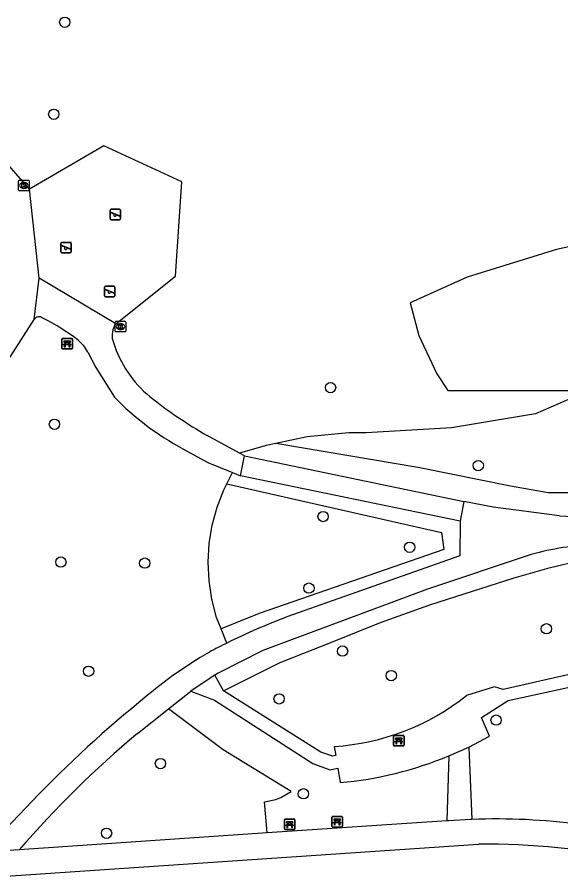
# Model space of a CAD drawing. Extents: x 160732 to 162105, y 387428 to 388479.
# Drawn here: x 160794.5 to 160846.1, y 388065.5 to 388146.5 of the extents above; entities that cross this region are included whole.
import ezdxf

# ---------------------------------------------------------------- set-up
doc = ezdxf.new("R2010")
doc.units = 0
for name, color, linetype in [('IMGEO_Bank', 7, 'Continuous'), ('IMGEO_Boom', 7, 'Continuous'), ('IMGEO_Groenvoorziening', 7, 'Continuous'), ('IMGEO_Kolk', 7, 'Continuous'), ('IMGEO_Speelvoorziening', 7, 'Continuous'), ('IMGEO_Voetpad_gesloten', 7, 'Continuous'), ('IMGEO_Voetpad_op_trap', 7, 'Continuous'), ('IMGEO_Voetpad_open', 7, 'Continuous')]:
    doc.layers.add(name, color=color, linetype=linetype)

msp = doc.modelspace()

# ---------------------------------------------------------------- linework, layer by layer
at = {"layer": 'IMGEO_Bank'}
for p, q in [((160798.762, 388115.111), (160798.762, 388115.952)), ((160798.762, 388115.952), (160798.762, 388115.111)), ((160798.837, 388116.036), (160799.678, 388116.036)), ((160799.678, 388116.036), (160798.837, 388116.036)), ((160799.071, 388115.542), (160799.071, 388115.648)), ((160799.115, 388115.648), (160799.115, 388115.542)), ((160799.403, 388115.654), (160799.121, 388115.654)), ((160799.409, 388115.542), (160799.409, 388115.648)), ((160799.453, 388115.648), (160799.453, 388115.542)), ((160799.762, 388115.961), (160799.762, 388115.12)), ((160799.762, 388115.12), (160799.762, 388115.961)), ((160799.687, 388115.036), (160798.846, 388115.036)), ((160798.846, 388115.036), (160799.687, 388115.036)), ((160799.459, 388115.434), (160799.066, 388115.434)), ((160799.121, 388115.536), (160799.403, 388115.536)), ((160830.265, 388078.392), (160831.106, 388078.392)), ((160831.106, 388078.392), (160830.265, 388078.392)), ((160830.19, 388077.467), (160830.19, 388078.308)), ((160830.19, 388078.308), (160830.19, 388077.467)), ((160830.887, 388077.79), (160830.494, 388077.79)), ((160830.499, 388077.898), (160830.499, 388078.004)), ((160830.543, 388078.004), (160830.543, 388077.898)), ((160830.831, 388078.01), (160830.549, 388078.01)), ((160830.549, 388077.892), (160830.831, 388077.892)), ((160830.837, 388077.898), (160830.837, 388078.004)), ((160830.881, 388078.004), (160830.881, 388077.898)), ((160831.19, 388078.317), (160831.19, 388077.476)), ((160831.19, 388077.476), (160831.19, 388078.317)), ((160831.115, 388077.392), (160830.274, 388077.392)), ((160830.274, 388077.392), (160831.115, 388077.392)), ((160819.851, 388069.533), (160819.851, 388070.374)), ((160819.851, 388070.374), (160819.851, 388069.533)), ((160819.926, 388070.458), (160820.767, 388070.458)), ((160820.767, 388070.458), (160819.926, 388070.458)), ((160820.851, 388070.383), (160820.851, 388069.542)), ((160820.851, 388069.542), (160820.851, 388070.383)), ((160824.345, 388069.777), (160824.345, 388070.618)), ((160824.345, 388070.618), (160824.345, 388069.777)), ((160824.42, 388070.702), (160825.261, 388070.702)), ((160825.261, 388070.702), (160824.42, 388070.702)), ((160824.654, 388070.208), (160824.654, 388070.314)), ((160824.698, 388070.314), (160824.698, 388070.208)), ((160824.986, 388070.32), (160824.704, 388070.32)), ((160824.992, 388070.208), (160824.992, 388070.314)), ((160825.036, 388070.314), (160825.036, 388070.208)), ((160825.345, 388070.627), (160825.345, 388069.786)), ((160825.345, 388069.786), (160825.345, 388070.627)), ((160820.776, 388069.458), (160819.935, 388069.458)), ((160819.935, 388069.458), (160820.776, 388069.458)), ((160820.548, 388069.856), (160820.155, 388069.856)), ((160820.16, 388069.964), (160820.16, 388070.07)), ((160820.204, 388070.07), (160820.204, 388069.964)), ((160820.492, 388070.076), (160820.21, 388070.076)), ((160820.21, 388069.958), (160820.492, 388069.958)), ((160820.498, 388069.964), (160820.498, 388070.07)), ((160820.542, 388070.07), (160820.542, 388069.964)), ((160825.27, 388069.702), (160824.429, 388069.702)), ((160824.429, 388069.702), (160825.27, 388069.702)), ((160825.042, 388070.1), (160824.649, 388070.1)), ((160824.704, 388070.202), (160824.986, 388070.202))]:
    msp.add_line(p, q, dxfattribs=at)
for points in [[(160799.065, 388115.654), (160798.979, 388115.654), (160798.979, 388115.815), (160799.542, 388115.815), (160799.542, 388115.654), (160799.459, 388115.654)], [(160799.009, 388115.434), (160798.867, 388115.434), (160798.979, 388115.536), (160799.065, 388115.536)], [(160799.059, 388115.427), (160799.059, 388115.22), (160799.016, 388115.22), (160799.016, 388115.427)], [(160799.459, 388115.536), (160799.542, 388115.536), (160799.654, 388115.434), (160799.515, 388115.434)], [(160799.509, 388115.427), (160799.509, 388115.22), (160799.465, 388115.22), (160799.465, 388115.427)], [(160830.437, 388077.79), (160830.295, 388077.79), (160830.407, 388077.892), (160830.493, 388077.892)], [(160830.493, 388078.01), (160830.407, 388078.01), (160830.407, 388078.171), (160830.97, 388078.171), (160830.97, 388078.01), (160830.887, 388078.01)], [(160830.487, 388077.783), (160830.487, 388077.576), (160830.444, 388077.576), (160830.444, 388077.783)], [(160830.887, 388077.892), (160830.97, 388077.892), (160831.082, 388077.79), (160830.943, 388077.79)], [(160830.937, 388077.783), (160830.937, 388077.576), (160830.893, 388077.576), (160830.893, 388077.783)], [(160820.154, 388070.076), (160820.068, 388070.076), (160820.068, 388070.237), (160820.631, 388070.237), (160820.631, 388070.076), (160820.548, 388070.076)], [(160824.648, 388070.32), (160824.562, 388070.32), (160824.562, 388070.481), (160825.125, 388070.481), (160825.125, 388070.32), (160825.042, 388070.32)], [(160820.098, 388069.856), (160819.956, 388069.856), (160820.068, 388069.958), (160820.154, 388069.958)], [(160820.148, 388069.849), (160820.148, 388069.642), (160820.105, 388069.642), (160820.105, 388069.849)], [(160820.548, 388069.958), (160820.631, 388069.958), (160820.743, 388069.856), (160820.604, 388069.856)], [(160820.598, 388069.849), (160820.598, 388069.642), (160820.554, 388069.642), (160820.554, 388069.849)], [(160824.592, 388070.1), (160824.45, 388070.1), (160824.562, 388070.202), (160824.648, 388070.202)], [(160824.642, 388070.093), (160824.642, 388069.886), (160824.599, 388069.886), (160824.599, 388070.093)], [(160825.042, 388070.202), (160825.125, 388070.202), (160825.237, 388070.1), (160825.098, 388070.1)], [(160825.092, 388070.093), (160825.092, 388069.886), (160825.048, 388069.886), (160825.048, 388070.093)]]:
    msp.add_lwpolyline(points, dxfattribs=at)
for centre, radius, start, end in [((160798.84, 388115.958), 0.0779, 92.4484, 184.28452), ((160798.84, 388115.958), 0.0779, 92.4484, 184.28452), ((160799.064, 388115.647), 0.00671, 2.89567, 87.10433), ((160799.121, 388115.647), 0.00671, 92.89567, 177.10433), ((160799.403, 388115.647), 0.00671, 2.89567, 87.10433), ((160799.46, 388115.647), 0.00671, 92.89567, 177.10433), ((160799.684, 388115.958), 0.0779, 2.4484, 94.28452), ((160799.684, 388115.958), 0.0779, 2.4484, 94.28452), ((160798.84, 388115.114), 0.0779, 182.4484, 274.28452), ((160798.84, 388115.114), 0.0779, 182.4484, 274.28452), ((160799.009, 388115.427), 0.00671, 2.89567, 87.10433), ((160799.066, 388115.427), 0.00671, 92.89567, 177.10433), ((160799.064, 388115.543), 0.00671, 272.89567, 357.10433), ((160799.121, 388115.543), 0.00671, 182.89567, 267.10433), ((160799.403, 388115.543), 0.00671, 272.89567, 357.10433), ((160799.46, 388115.543), 0.00671, 182.89567, 267.10433), ((160799.458, 388115.427), 0.00671, 2.89567, 87.10433), ((160799.515, 388115.427), 0.00671, 92.89567, 177.10433), ((160799.684, 388115.114), 0.0779, 272.4484, 4.28452), ((160799.684, 388115.114), 0.0779, 272.4484, 4.28452), ((160830.268, 388078.314), 0.0779, 92.4484, 184.28452), ((160830.268, 388078.314), 0.0779, 92.4484, 184.28452), ((160831.112, 388078.314), 0.0779, 2.4484, 94.28452), ((160831.112, 388078.314), 0.0779, 2.4484, 94.28452), ((160830.437, 388077.783), 0.00671, 2.89567, 87.10433), ((160830.494, 388077.783), 0.00671, 92.89567, 177.10433), ((160830.492, 388078.003), 0.00671, 2.89567, 87.10433), ((160830.492, 388077.899), 0.00671, 272.89567, 357.10433), ((160830.549, 388078.003), 0.00671, 92.89567, 177.10433), ((160830.549, 388077.899), 0.00671, 182.89567, 267.10433), ((160830.831, 388078.003), 0.00671, 2.89567, 87.10433), ((160830.831, 388077.899), 0.00671, 272.89567, 357.10433), ((160830.888, 388078.003), 0.00671, 92.89567, 177.10433), ((160830.888, 388077.899), 0.00671, 182.89567, 267.10433), ((160830.886, 388077.783), 0.00671, 2.89567, 87.10433), ((160830.943, 388077.783), 0.00671, 92.89567, 177.10433), ((160830.268, 388077.47), 0.0779, 182.4484, 274.28452), ((160830.268, 388077.47), 0.0779, 182.4484, 274.28452), ((160831.112, 388077.47), 0.0779, 272.4484, 4.28452), ((160831.112, 388077.47), 0.0779, 272.4484, 4.28452), ((160819.929, 388070.38), 0.0779, 92.4484, 184.28452), ((160819.929, 388070.38), 0.0779, 92.4484, 184.28452), ((160820.773, 388070.38), 0.0779, 2.4484, 94.28452), ((160820.773, 388070.38), 0.0779, 2.4484, 94.28452), ((160824.423, 388070.624), 0.0779, 92.4484, 184.28452), ((160824.423, 388070.624), 0.0779, 92.4484, 184.28452), ((160824.647, 388070.313), 0.00671, 2.89567, 87.10433), ((160824.704, 388070.313), 0.00671, 92.89567, 177.10433), ((160824.986, 388070.313), 0.00671, 2.89567, 87.10433), ((160825.043, 388070.313), 0.00671, 92.89567, 177.10433), ((160825.267, 388070.624), 0.0779, 2.4484, 94.28452), ((160825.267, 388070.624), 0.0779, 2.4484, 94.28452), ((160819.929, 388069.536), 0.0779, 182.4484, 274.28452), ((160819.929, 388069.536), 0.0779, 182.4484, 274.28452), ((160820.098, 388069.849), 0.00671, 2.89567, 87.10433), ((160820.155, 388069.849), 0.00671, 92.89567, 177.10433), ((160820.153, 388070.069), 0.00671, 2.89567, 87.10433), ((160820.153, 388069.965), 0.00671, 272.89567, 357.10433), ((160820.21, 388070.069), 0.00671, 92.89567, 177.10433), ((160820.21, 388069.965), 0.00671, 182.89567, 267.10433), ((160820.492, 388070.069), 0.00671, 2.89567, 87.10433), ((160820.492, 388069.965), 0.00671, 272.89567, 357.10433), ((160820.549, 388070.069), 0.00671, 92.89567, 177.10433), ((160820.549, 388069.965), 0.00671, 182.89567, 267.10433), ((160820.547, 388069.849), 0.00671, 2.89567, 87.10433), ((160820.604, 388069.849), 0.00671, 92.89567, 177.10433), ((160820.773, 388069.536), 0.0779, 272.4484, 4.28452), ((160820.773, 388069.536), 0.0779, 272.4484, 4.28452), ((160824.423, 388069.78), 0.0779, 182.4484, 274.28452), ((160824.423, 388069.78), 0.0779, 182.4484, 274.28452), ((160824.592, 388070.093), 0.00671, 2.89567, 87.10433), ((160824.649, 388070.093), 0.00671, 92.89567, 177.10433), ((160824.647, 388070.209), 0.00671, 272.89567, 357.10433), ((160824.704, 388070.209), 0.00671, 182.89567, 267.10433), ((160824.986, 388070.209), 0.00671, 272.89567, 357.10433), ((160825.043, 388070.209), 0.00671, 182.89567, 267.10433), ((160825.041, 388070.093), 0.00671, 2.89567, 87.10433), ((160825.098, 388070.093), 0.00671, 92.89567, 177.10433), ((160825.267, 388069.78), 0.0779, 272.4484, 4.28452), ((160825.267, 388069.78), 0.0779, 272.4484, 4.28452)]:
    msp.add_arc(centre, radius, start, end, dxfattribs=at)
at = {"layer": 'IMGEO_Boom'}
for centre in [(160799.038, 388146.017), (160797.993, 388137.29), (160824.222, 388111.369), (160798.055, 388107.897), (160838.226, 388103.973), (160823.522, 388099.145), (160831.723, 388096.235), (160798.666, 388094.831), (160806.615, 388094.727), (160822.178, 388092.357), (160844.68, 388088.507), (160825.364, 388086.39), (160801.298, 388084.48), (160829.982, 388084.061), (160819.351, 388081.855), (160839.915, 388079.841), (160808.101, 388075.722), (160821.647, 388072.861), (160802.992, 388069.111)]:
    msp.add_circle(centre, 0.489, dxfattribs=at)
at = {"layer": 'IMGEO_Groenvoorziening'}
for points in [[(160803.877, 388117.422), (160809.529, 388121.943), (160810.122, 388130.88), (160802.746, 388134.295), (160795.708, 388130.197)], [(160860.758, 388127.761), (160845.631, 388124.479), (160837.177, 388121.861), (160831.764, 388119.414), (160832.58, 388116.3), (160834.285, 388112.666), (160835.343, 388111.091), (160848.74, 388111.091)], [(160922.39, 388123.832), (160921.786, 388125.651), (160914.697, 388122.684), (160906.674, 388119.078), (160901.569, 388115.755), (160897.089, 388112.238), (160895.066, 388109.83), (160893.862, 388105.736), (160874.835, 388104.752), (160860.908, 388102.346), (160851.552, 388101.41), (160844.843, 388101.384), (160841.265, 388102.027), (160832.691, 388103.761), (160819.042, 388106.067)], [(160848.74, 388111.091), (160843.659, 388108.898), (160835.675, 388107.573), (160827.596, 388107.089), (160825.973, 388107.094), (160822.022, 388106.691), (160819.042, 388106.067)], [(160819.042, 388106.067), (160818.134, 388105.877), (160815.606, 388105.16)], [(160814.393, 388102.248), (160814.947, 388103.325)], [(160813.859, 388088.506), (160813.428, 388089.588), (160812.976, 388091.3), (160812.705, 388093.05), (160812.619, 388094.818), (160812.719, 388096.586), (160813.002, 388098.334), (160813.467, 388100.042), (160814.107, 388101.693), (160814.393, 388102.248)], [(160814.393, 388102.248), (160834.743, 388097.639), (160834.958, 388096.029), (160817.46, 388089.946), (160813.859, 388088.506)], [(160814.064, 388082.619), (160819.465, 388085.313), (160824.395, 388087.261), (160828.968, 388089.09), (160833.62, 388090.76), (160841.612, 388093.345), (160844.952, 388094.299), (160847.815, 388094.975), (160853.343, 388095.503), (160857.273, 388095.85), (160862.191, 388096.599), (160868.61, 388097.798), (160874.415, 388098.554), (160878.033, 388099.031), (160883.679, 388099.428), (160886.343, 388099.587), (160889.325, 388099.746), (160891.031, 388099.867)], [(160814.399, 388087.147), (160813.859, 388088.506)], [(160818.205, 388069.142), (160817.979, 388072.096), (160819.023, 388072.318), (160819.522, 388072.51), (160820.502, 388073.085), (160814.035, 388077.021), (160808.867, 388080.907)]]:
    msp.add_lwpolyline(points, dxfattribs=at)
at = {"layer": 'IMGEO_Kolk'}
for p, q in [((160794.73, 388131.043), (160795.582, 388131.043)), ((160794.655, 388130.117), (160794.655, 388130.969)), ((160795.166, 388130.263), (160795.141, 388130.263)), ((160795.143, 388130.823), (160795.168, 388130.823)), ((160795.656, 388130.969), (160795.656, 388130.117)), ((160795.582, 388130.043), (160794.73, 388130.043)), ((160803.815, 388116.735), (160803.815, 388117.587)), ((160803.89, 388117.661), (160804.742, 388117.661)), ((160804.303, 388117.441), (160804.328, 388117.441)), ((160804.816, 388117.587), (160804.816, 388116.735)), ((160804.742, 388116.661), (160803.89, 388116.661)), ((160804.326, 388116.881), (160804.301, 388116.881))]:
    msp.add_line(p, q, dxfattribs=at)
for points in [[(160794.73, 388131.043), (160795.582, 388131.043)], [(160794.655, 388130.117), (160794.655, 388130.969)], [(160794.976, 388130.743), (160795.099, 388130.743), (160795.099, 388130.592), (160795.229, 388130.743), (160795.393, 388130.743), (160795.247, 388130.592), (160795.4, 388130.343), (160795.248, 388130.343), (160795.163, 388130.507), (160795.099, 388130.44), (160795.099, 388130.343), (160794.976, 388130.343), (160794.976, 388130.743)], [(160795.656, 388130.969), (160795.656, 388130.117)], [(160795.582, 388130.043), (160794.73, 388130.043)], [(160803.815, 388116.735), (160803.815, 388117.587)], [(160803.89, 388117.661), (160804.742, 388117.661)], [(160804.136, 388117.361), (160804.259, 388117.361), (160804.259, 388117.21), (160804.389, 388117.361), (160804.553, 388117.361), (160804.407, 388117.21), (160804.56, 388116.961), (160804.408, 388116.961), (160804.323, 388117.125), (160804.259, 388117.058), (160804.259, 388116.961), (160804.136, 388116.961), (160804.136, 388117.361)], [(160804.816, 388117.587), (160804.816, 388116.735)], [(160804.742, 388116.661), (160803.89, 388116.661)]]:
    msp.add_lwpolyline(points, dxfattribs=at)
for centre, start, end in [((160794.732, 388130.967), 91.55205, 178.44795), ((160794.732, 388130.967), 91.55205, 178.44795), ((160795.58, 388130.967), 1.55205, 88.44795), ((160795.58, 388130.967), 1.55205, 88.44795), ((160794.732, 388130.119), 181.55205, 268.44795), ((160794.732, 388130.119), 181.55205, 268.44795), ((160795.58, 388130.119), 271.55205, 358.44795), ((160795.58, 388130.119), 271.55205, 358.44795), ((160803.892, 388117.585), 91.55205, 178.44795), ((160803.892, 388117.585), 91.55205, 178.44795), ((160804.74, 388117.585), 1.55205, 88.44795), ((160804.74, 388117.585), 1.55205, 88.44795), ((160803.892, 388116.737), 181.55205, 268.44795), ((160803.892, 388116.737), 181.55205, 268.44795), ((160804.74, 388116.737), 271.55205, 358.44795), ((160804.74, 388116.737), 271.55205, 358.44795)]:
    msp.add_arc(centre, 0.0765, start, end, dxfattribs=at)
for centre, major_axis, ratio, start_param, end_param in [((160795.142, 388130.543), (-0.387, 0.002), 0.722429, 4.712389, 7.853982), ((160795.167, 388130.543), (-0.39, 0.002), 0.717154, 1.570796, 4.712389), ((160804.302, 388117.161), (-0.387, 0.002), 0.722429, 4.712389, 7.853982), ((160804.327, 388117.161), (-0.39, 0.002), 0.717154, 1.570796, 4.712389)]:
    msp.add_ellipse(centre, major_axis=major_axis, ratio=ratio, start_param=start_param, end_param=end_param, dxfattribs=at)
at = {"layer": 'IMGEO_Speelvoorziening'}
for p, q in [((160803.331, 388127.394), (160803.331, 388128.194)), ((160803.331, 388128.194), (160803.331, 388127.394)), ((160803.714, 388127.822), (160803.375, 388127.959)), ((160803.4, 388128.019), (160804.276, 388127.666)), ((160803.431, 388128.294), (160804.221, 388128.294)), ((160804.221, 388128.294), (160803.431, 388128.294)), ((160804.321, 388128.194), (160804.321, 388127.394)), ((160804.321, 388127.394), (160804.321, 388128.194)), ((160804.221, 388127.294), (160803.431, 388127.294)), ((160803.431, 388127.294), (160804.221, 388127.294)), ((160804.252, 388127.606), (160803.912, 388127.743)), ((160798.667, 388124.247), (160798.667, 388125.047)), ((160798.667, 388125.047), (160798.667, 388124.247)), ((160799.05, 388124.675), (160798.711, 388124.812)), ((160798.736, 388124.872), (160799.612, 388124.519)), ((160798.767, 388125.147), (160799.557, 388125.147)), ((160799.557, 388125.147), (160798.767, 388125.147)), ((160799.588, 388124.459), (160799.248, 388124.596)), ((160799.657, 388125.047), (160799.657, 388124.247)), ((160799.657, 388124.247), (160799.657, 388125.047)), ((160799.557, 388124.147), (160798.767, 388124.147)), ((160798.767, 388124.147), (160799.557, 388124.147)), ((160802.79, 388120.09), (160802.79, 388120.89)), ((160802.79, 388120.89), (160802.79, 388120.09)), ((160803.173, 388120.518), (160802.834, 388120.655)), ((160802.859, 388120.715), (160803.735, 388120.362)), ((160802.89, 388120.99), (160803.68, 388120.99)), ((160803.68, 388120.99), (160802.89, 388120.99)), ((160803.78, 388120.89), (160803.78, 388120.09)), ((160803.78, 388120.09), (160803.78, 388120.89)), ((160803.68, 388119.99), (160802.89, 388119.99)), ((160802.89, 388119.99), (160803.68, 388119.99)), ((160803.711, 388120.302), (160803.371, 388120.439))]:
    msp.add_line(p, q, dxfattribs=at)
for centre, radius, start, end in [((160803.431, 388128.194), 0.1, 90, 180), ((160803.431, 388128.194), 0.1, 90, 180), ((160803.388, 388127.989), 0.0327, 68.07798, 248.07798), ((160803.793, 388127.732), 0.12, 130.99278, 5.16318), ((160804.221, 388128.194), 0.1, 0, 90), ((160804.221, 388128.194), 0.1, 360, 90), ((160803.431, 388127.394), 0.1, 180, 270), ((160803.431, 388127.394), 0.1, 180, 270), ((160804.221, 388127.394), 0.1, 270, 0), ((160804.221, 388127.394), 0.1, 270, 0), ((160804.264, 388127.636), 0.0327, 248.07798, 68.07798), ((160798.767, 388125.047), 0.1, 90, 180), ((160798.767, 388125.047), 0.1, 90, 180), ((160798.724, 388124.842), 0.0327, 68.07798, 248.07798), ((160799.129, 388124.585), 0.12, 130.99278, 5.16318), ((160799.557, 388125.047), 0.1, 0, 90), ((160799.557, 388125.047), 0.1, 360, 90), ((160799.6, 388124.489), 0.0327, 248.07798, 68.07798), ((160798.767, 388124.247), 0.1, 180, 270), ((160798.767, 388124.247), 0.1, 180, 270), ((160799.557, 388124.247), 0.1, 270, 0), ((160799.557, 388124.247), 0.1, 270, 0), ((160802.89, 388120.89), 0.1, 90, 180), ((160802.89, 388120.89), 0.1, 90, 180), ((160802.847, 388120.685), 0.0327, 68.07798, 248.07798), ((160803.252, 388120.428), 0.12, 130.99278, 5.16318), ((160803.68, 388120.89), 0.1, 0, 90), ((160803.68, 388120.89), 0.1, 360, 90), ((160802.89, 388120.09), 0.1, 180, 270), ((160802.89, 388120.09), 0.1, 180, 270), ((160803.68, 388120.09), 0.1, 270, 0), ((160803.68, 388120.09), 0.1, 270, 0), ((160803.723, 388120.332), 0.0327, 248.07798, 68.07798)]:
    msp.add_arc(centre, radius, start, end, dxfattribs=at)
at = {"layer": 'IMGEO_Voetpad_gesloten'}
for points in [[(160795.708, 388130.197), (160789.392, 388137.38)], [(160796.624, 388121.736), (160795.708, 388130.197)], [(160796.135, 388117.817), (160796.624, 388121.736)], [(160803.877, 388117.422), (160796.624, 388121.736)], [(160770.622, 388081.827), (160774.842, 388087.207), (160783.539, 388099.269), (160790.513, 388109.27), (160793.879, 388114.33), (160796.135, 388117.817)], [(160803.749, 388117.221), (160803.877, 388117.422)], [(160801.225, 388114.747), (160801.973, 388113.283), (160803.735, 388110.468)], [(160815.606, 388105.16), (160812.536, 388106.818)], [(160810.229, 388105.583), (160812.597, 388104.279), (160814.947, 388103.325)], [(160816.072, 388104.908), (160815.606, 388105.16)], [(160815.699, 388103.02), (160816.072, 388104.908)], [(160814.947, 388103.325), (160815.699, 388103.02)], [(160836.869, 388100.581), (160836.496, 388098.693)], [(160845.927, 388099.214), (160839.634, 388100.043), (160836.869, 388100.581)], [(160836.496, 388098.693), (160836.485, 388095.426), (160820.092, 388089.626)], [(160843.237, 388095.536), (160833.427, 388092.257), (160817.806, 388086.447), (160813.561, 388084.291), (160813.256, 388084.093)], [(160813.256, 388084.093), (160811.204, 388082.762), (160810.971, 388082.577)], [(160808.867, 388080.907), (160810.971, 388082.577)], [(160805.929, 388078.575), (160808.867, 388080.907)], [(160795.308, 388071.497), (160791.413, 388067.452), (160791.095, 388067.316)], [(160835.245, 388070.295), (160818.205, 388069.142)], [(160837.627, 388070.432), (160837.566, 388070.429), (160837.504, 388070.427), (160835.437, 388070.308), (160835.245, 388070.295)], [(160818.205, 388069.142), (160794.728, 388067.553)], [(160771.797, 388063.633), (160794.868, 388065.155), (160838.245, 388068.084)], [(160794.728, 388067.553), (160791.095, 388067.316)]]:
    msp.add_lwpolyline(points, dxfattribs=at)
for centre, radius, start, end in [((160796.609, 388117.534), 0.551, 52.52632, 149.16592), ((160788.031, 388100.01), 20.052, 52.29239, 63.60774), ((160805.38, 388116.325), 1.861, 151.22382, 201.44246), ((160797.473, 388112.598), 4.324, 29.80268, 49.2562), ((160813.905, 388118.837), 10.742, 197.28642, 230.68575), ((160822.916, 388129.208), 26.816, 224.33351, 241.76311), ((160834.663, 388145.103), 44.219, 231.43869, 239.97382), ((160849.637, 388146.296), 47.228, 265.49494, 277.18556), ((160850.342, 388070.43), 26.092, 92.24758, 105.80214), ((160842.279, 388030.897), 62.78, 110.69597, 116.36518), ((160840.265, 388034.818), 58.373, 116.30259, 118.12493), ((160834.734, 388048.504), 43.724, 120.1883, 130.98582), ((160879.109, 387992.313), 115.294, 129.31711, 136.62239), ((160868.484, 388003.801), 97.49, 129.9157, 139.16132), ((160839.863, 388008.212), 62.26, 82.61696, 92.05859), ((160838.948, 388001.945), 66.143, 64.51118, 90.60931)]:
    msp.add_arc(centre, radius, start, end, dxfattribs=at)
at = {"layer": 'IMGEO_Voetpad_op_trap'}
for points in [[(160837.321, 388077.287), (160837.627, 388070.432)], [(160835.445, 388076.466), (160835.245, 388070.295)]]:
    msp.add_lwpolyline(points, dxfattribs=at)
at = {"layer": 'IMGEO_Voetpad_open'}
for points in [[(160816.072, 388104.908), (160836.869, 388100.581)], [(160836.496, 388098.693), (160815.699, 388103.02)], [(160854.062, 388085.198), (160847.539, 388084.342), (160840.587, 388082.762), (160839.761, 388083.012), (160837.111, 388082.175)], [(160814.064, 388082.619), (160813.256, 388084.093)], [(160837.321, 388077.287), (160839.285, 388078.324), (160838.516, 388080.099), (160841.074, 388081.697), (160848.181, 388083.26)], [(160810.971, 388082.577), (160813.23, 388081.727), (160822.561, 388075.723), (160824.15, 388075.12), (160824.911, 388075.276), (160825.145, 388073.931)], [(160824.56, 388077.345), (160824.729, 388076.482), (160824.448, 388076.417), (160823.293, 388076.793), (160814.064, 388082.619)], [(160835.445, 388076.466), (160837.321, 388077.287)]]:
    msp.add_lwpolyline(points, dxfattribs=at)
for centre, radius, start, end in [((160823.186, 388099.637), 22.334, 273.52624, 308.57019), ((160822.297, 388107.695), 33.884, 274.82149, 292.83178)]:
    msp.add_arc(centre, radius, start, end, dxfattribs=at)

doc.saveas('drawing.dxf')
